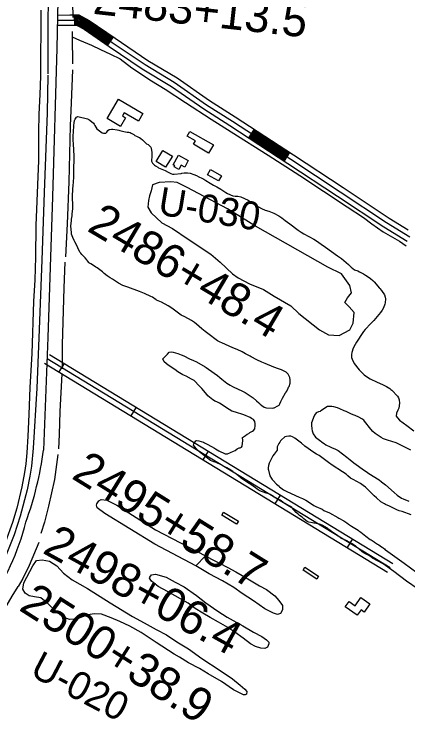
# Model space of a CAD drawing. Extents: x 3361039 to 3398939, y 576572 to 602007.
# Drawn here: x 3387883 to 3389048, y 597245 to 599369 of the extents above; entities that cross this region are included whole.
import ezdxf

# ---------------------------------------------------------------- set-up
doc = ezdxf.new("R2010")
doc.units = 0
for name, color, linetype in [('V-BLDG-OTLN', 7, 'Continuous'), ('V-LEVE-TOET', 7, 'Continuous'), ('V-RIVR-RANG-IDEN', 7, 'Continuous'), ('V-ROAD-CNTR', 7, 'Continuous'), ('V-SITE-VEGE', 7, 'Continuous'), ('V-SURV-IDEN', 7, 'Continuous'), ('V-TOPO-SHOR', 7, 'Continuous')]:
    doc.layers.add(name, color=color, linetype=linetype)

msp = doc.modelspace()

# ---------------------------------------------------------------- linework, layer by layer
at = {"layer": 'V-BLDG-OTLN'}
for points in [[(3388157.8, 599060.2), (3388191.5, 599117.7), (3388263.9, 599075.2), (3388250.4, 599052.1), (3388208.4, 599076.7), (3388203.3, 599067.9), (3388212.5, 599062.5), (3388197.4, 599037)], [(3388403.3, 599022.3), (3388472.6, 598982.4), (3388458.6, 598958), (3388413.4, 598984.1), (3388419.3, 598994.3), (3388395.2, 599008.2)], [(3388303.4, 598932.8), (3388323.3, 598966), (3388351.3, 598949.3), (3388331.3, 598916)], [(3388369, 598951.6), (3388398.1, 598935.8), (3388387.7, 598916.6), (3388377.2, 598922.3), (3388370.3, 598909.5), (3388356.8, 598916.8), (3388358.8, 598920.5), (3388353.6, 598923.3)], [(3388487.5, 598875.3), (3388454.9, 598893.9), (3388463.9, 598909.6), (3388496.4, 598891)], [(3388503.1, 597895), (3388546.8, 597868.2), (3388541.3, 597859.2), (3388497.6, 597886.1)], [(3388778.8, 597696.5), (3388738.2, 597722.8), (3388743.9, 597731.5), (3388784.5, 597705.2)], [(3388910, 597642.2), (3388936.5, 597623.4), (3388919.1, 597598.8), (3388910.1, 597605.2), (3388898.9, 597589.4), (3388863.6, 597614.3), (3388874.8, 597630.2), (3388892.6, 597617.6)]]:
    msp.add_lwpolyline(points, close=True, dxfattribs=at)
at = {"layer": 'V-LEVE-TOET'}
msp.add_lwpolyline([(3387961, 599381), (3387960.9, 599186), (3387958.3, 599131.9), (3387955.1, 599072.9), (3387954.5, 599020.1), (3387954.1, 598935.5), (3387947.1, 598743.9), (3387946, 598649.5), (3387943.5, 598582.9), (3387940.2, 598518.3), (3387935.2, 598364.3), (3387929.3, 598263.6), (3387926, 598183.8), (3387922.8, 598119.9), (3387920.2, 598070.7), (3387917.5, 598037.3), (3387913.4, 598011.7), (3387905.2, 597969.3), (3387890.2, 597906.8), (3387877.1, 597864.4), (3387856.8, 597806.9), (3387832.8, 597736)], dxfattribs=at)
at = {"layer": 'V-ROAD-CNTR'}
for p, q in [((3388060.7, 599367), (3388060.8, 599337)), ((3388175.8, 599301.9), (3388158.7, 599277.3)), ((3388593.5, 599028.3), (3388577.2, 599003.2)), ((3388698.3, 598960.1), (3388681.9, 598934.9)), ((3388030.3, 598335.3), (3388014.7, 598309.7)), ((3388243.8, 598205.3), (3388228.2, 598179.7)), ((3388457.3, 598075.3), (3388441.7, 598049.6)), ((3388670.8, 597945.2), (3388655.2, 597919.6)), ((3388884.4, 597815.2), (3388868.8, 597789.6))]:
    msp.add_line(p, q, dxfattribs=at)
for points in [[(3388002.6, 600077), (3388011.1, 599723.4), (3388012.2, 599409.4), (3388008.8, 599268.7), (3387995.6, 598827.9), (3387982.2, 598411.4), (3387969.5, 598078.5)], [(3388010.5, 599366.3), (3388047.1, 599366.9), (3388073.9, 599367), (3388105.1, 599350.9), (3388181.3, 599298.1), (3388278.2, 599232.5), (3388364.9, 599180.7), (3388460.7, 599113.4), (3388537.2, 599065), (3388710, 598952.4), (3388856.9, 598855.7), (3388993.9, 598765.2), (3389049.6, 598731.1)], [(3388060.7, 599364), (3388073.2, 599364), (3388103.5, 599348.4), (3388174.1, 599299.4)], [(3388010.8, 599351.3), (3388047.3, 599351.9), (3388070.3, 599352), (3388097.3, 599338.1), (3388172.8, 599285.7), (3388270.2, 599219.8), (3388356.7, 599168.1), (3388452.3, 599101), (3388529.1, 599052.4), (3388701.8, 598939.9), (3388848.6, 598843.2), (3388985.9, 598752.5), (3389055, 598710.2)], [(3388060.7, 599361), (3388072.5, 599361), (3388102, 599345.8), (3388172.3, 599297)], [(3388060.7, 599358), (3388071.8, 599358), (3388100.4, 599343.2), (3388170.6, 599294.5)], [(3388060.8, 599355), (3388071, 599355), (3388098.9, 599340.6), (3388168.9, 599292)], [(3388060.8, 599352), (3388070.3, 599352), (3388097.3, 599338.1), (3388167.2, 599289.6)], [(3388060.8, 599349), (3388069.6, 599349), (3388095.8, 599335.5), (3388165.5, 599287.1)], [(3388060.8, 599346), (3388068.9, 599346), (3388094.2, 599332.9), (3388163.8, 599284.6)], [(3388060.8, 599343), (3388068.1, 599343), (3388092.7, 599330.3), (3388162.1, 599282.2)], [(3388011, 599336.3), (3388047.4, 599336.9), (3388066.7, 599337), (3388089.6, 599325.2), (3388164.4, 599273.3), (3388262.1, 599207.1), (3388348.5, 599155.5), (3388444, 599088.5), (3388521, 599039.8), (3388693.6, 598927.3), (3388840.3, 598830.7), (3388977.8, 598739.9), (3389047.2, 598697.4)], [(3388060.8, 599340), (3388067.4, 599340), (3388091.1, 599327.7), (3388160.4, 599279.7)], [(3388591.9, 599025.8), (3388696.6, 598957.6)], [(3388578.8, 599005.7), (3388683.5, 598937.5)], [(3388580.4, 599008.2), (3388685.2, 598940)], [(3388582.1, 599010.7), (3388686.8, 598942.5)], [(3388583.7, 599013.2), (3388688.4, 598945)], [(3388585.3, 599015.7), (3388690.1, 598947.5)], [(3388587, 599018.2), (3388691.7, 598950)], [(3388588.6, 599020.8), (3388693.4, 598952.5)], [(3388590.3, 599023.3), (3388695, 598955.1)], [(3388996.1, 597729.6), (3387979.8, 598348.5)], [(3387987.6, 598361.3), (3389003.9, 597742.4)], [(3387972, 598335.7), (3388988.3, 597716.8)]]:
    msp.add_lwpolyline(points, dxfattribs=at)
for centre, radius, start, end in [((3386945.3, 598216), 1033.4, 340.1712, 352.3547), ((3387221.3, 598038.3), 717.3, 324.1437, 346.0538)]:
    msp.add_arc(centre, radius, start, end, dxfattribs=at)
at = {"layer": 'V-SITE-VEGE'}
for points in [[(3388060.2, 598953.6), (3388059.4, 598962.4), (3388059.4, 598968.4), (3388057.8, 598983.2), (3388057, 598996.9), (3388056.9, 599010.2), (3388057.9, 599020.3), (3388059.7, 599039.6), (3388059.9, 599047.4), (3388061, 599054.7), (3388062.8, 599058.6), (3388064.8, 599061.7), (3388067.2, 599064), (3388071.6, 599066.1), (3388100.2, 599058.9), (3388103.6, 599057.1), (3388107, 599055.1), (3388117.6, 599046.8), (3388119.7, 599043.2), (3388121.3, 599039.8), (3388127.6, 599029.9), (3388131, 599027.1), (3388143.2, 599018), (3388147.4, 599016.7), (3388154.1, 599017.3), (3388156.7, 599019.4), (3388160.1, 599025.1)], [(3388160.1, 599025.1), (3388164.2, 599027.4), (3388170.7, 599028.5), (3388174.4, 599028.5), (3388187.4, 599026.7), (3388192.6, 599025.5), (3388195.7, 599024.9), (3388206.9, 599022.1), (3388212.1, 599020.6), (3388217, 599019.8), (3388222.2, 599019.8), (3388225.8, 599018.5), (3388229, 599016.7), (3388237, 599012.6), (3388240.4, 599010.5), (3388245.4, 599008), (3388250.8, 599005.4), (3388254.2, 599003.6), (3388257.4, 599001), (3388262.3, 598997.1), (3388270.6, 598988.8), (3388274.3, 598985.7), (3388279.5, 598982.9), (3388283.9, 598979.8), (3388287.1, 598975.1), (3388288.1, 598971.4), (3388290, 598960.8), (3388290, 598946), (3388289.5, 598938.2), (3388289.5, 598934), (3388290.9, 598929.6), (3388292.2, 598927.8), (3388297.9, 598922.1), (3388300.8, 598920), (3388308.6, 598915.9), (3388310.4, 598914.6), (3388314.8, 598912.5), (3388319.8, 598910.7), (3388329.4, 598906.1), (3388338.5, 598901.2), (3388346.8, 598897), (3388352, 598896), (3388356.5, 598895.8), (3388377, 598897.7), (3388379.6, 598898.2), (3388385.8, 598899), (3388396.2, 598899), (3388404.3, 598898), (3388414.4, 598894.9), (3388422.5, 598891.8), (3388429.5, 598888), (3388438.4, 598883.6), (3388442.3, 598881.8), (3388444.1, 598880.5), (3388450.1, 598877.1), (3388463.4, 598869.1), (3388473.3, 598863.4), (3388482.9, 598857.7), (3388494.9, 598851.3), (3388510, 598841.2), (3388514.4, 598838.6), (3388530.5, 598831.1), (3388537.6, 598830.1), (3388545.6, 598829.9), (3388554.5, 598828.6), (3388575.3, 598818.8), (3388599, 598802.5), (3388614.9, 598794), (3388626.1, 598789.3), (3388637, 598785.7), (3388652.1, 598779.8), (3388666.4, 598772.3), (3388675.5, 598766.1), (3388684.9, 598758.8), (3388699, 598748.2), (3388724.2, 598730.1), (3388733.1, 598723.4), (3388740.6, 598719), (3388770.1, 598702.7), (3388777.9, 598697.8), (3388792.2, 598688.2), (3388804.7, 598679.7), (3388840.4, 598653.6), (3388851.9, 598645.3), (3388873.2, 598628.5), (3388875.3, 598626.4), (3388878.2, 598623), (3388881.3, 598619.9), (3388891.2, 598612.4), (3388901.1, 598608.8), (3388906, 598606.7), (3388911.8, 598603.1), (3388917, 598600.3), (3388923.8, 598596.4), (3388928.4, 598593.5), (3388937.8, 598586.6), (3388944.6, 598580.9), (3388949, 598576.7), (3388960, 598564.3), (3388964.2, 598559.4), (3388966.2, 598556.5)], [(3388672.9, 598222.1), (3388677, 598231.7), (3388686.3, 598247.9), (3388687.6, 598249.4), (3388689.9, 598252.8), (3388694.6, 598261.7), (3388695.6, 598264.3), (3388696.9, 598266.6), (3388700.2, 598277), (3388700.5, 598281.7), (3388700.5, 598286.1), (3388699.4, 598292.9), (3388695, 598301.2), (3388694.2, 598303.3), (3388691.6, 598306.6), (3388688.4, 598309.2), (3388674.4, 598316.2), (3388666, 598319.5), (3388651.5, 598324.4), (3388625.7, 598334.7), (3388616.1, 598339.1), (3388601.8, 598345.8), (3388584.8, 598354.1), (3388581.5, 598356.2), (3388567.9, 598363.9), (3388558, 598369.1), (3388542.7, 598376.6), (3388530.7, 598381.5), (3388497.4, 598396.4), (3388492.7, 598398.2), (3388484.4, 598402.1), (3388456, 598424.1), (3388448.4, 598429.3), (3388438.3, 598437.6), (3388422.9, 598451.6), (3388416.4, 598456), (3388407.5, 598462.2), (3388388, 598472.8), (3388377.3, 598478.4), (3388353.9, 598495.3), (3388349.9, 598498.4), (3388338.7, 598505.9), (3388318.7, 598516.2), (3388308.8, 598520.1), (3388304.4, 598522.1), (3388302.8, 598523.4), (3388292.7, 598530.9), (3388287.7, 598533.5), (3388268.2, 598542.3), (3388253.9, 598548.5), (3388219, 598560.8), (3388204.7, 598566), (3388191.7, 598572.4), (3388173.7, 598584.6), (3388166.9, 598588.5), (3388158.3, 598594.2), (3388149.5, 598601.4), (3388143.8, 598606.3), (3388140.1, 598609.7), (3388128.6, 598617.7), (3388124.7, 598620.3), (3388120.8, 598622.6), (3388109.9, 598629.6), (3388106, 598631.9), (3388104.4, 598633.2), (3388098.7, 598640.2), (3388097.6, 598642.1), (3388092.7, 598647.8), (3388083, 598657.3), (3388079.9, 598661.2), (3388077.5, 598664.9), (3388070.7, 598677.8), (3388068.6, 598684.1), (3388062.4, 598695.2), (3388059.8, 598698.8), (3388055.8, 598707.7), (3388052.7, 598718.3), (3388052.4, 598721.7), (3388051.1, 598733.1), (3388050.8, 598742), (3388052, 598758.6), (3388052.5, 598762.5), (3388054.1, 598772.1), (3388054.8, 598777.6), (3388055.8, 598792.7), (3388056, 598802.5), (3388055.8, 598805.7), (3388055.2, 598824.1), (3388054.9, 598829.8), (3388055.2, 598835.8), (3388055.9, 598845.2), (3388056.7, 598851.7), (3388057.4, 598861), (3388057.9, 598873.2), (3388059.2, 598886.5), (3388059.1, 598892.2), (3388059.6, 598900.8), (3388059.6, 598920.5), (3388059.8, 598931.2), (3388060.5, 598947.3), (3388060.2, 598953.6)], [(3388966.2, 598556.5), (3388970.7, 598551.3), (3388979.3, 598538.1), (3388981.9, 598531.1), (3388982.2, 598526.1), (3388981.2, 598514.2), (3388980.4, 598510.8), (3388976.8, 598500.1), (3388972.4, 598492.8), (3388967.5, 598485.6), (3388948.4, 598462.6), (3388939, 598453), (3388922.2, 598436), (3388917, 598429.3), (3388910, 598418.1), (3388902.5, 598406.6), (3388897.1, 598398.5), (3388892.7, 598391), (3388887.3, 598379.8), (3388882.7, 598367), (3388881.4, 598361.3), (3388881.9, 598353), (3388883.8, 598347.5), (3388890, 598335.3), (3388904.9, 598316.2), (3388919.3, 598301.1), (3388926.3, 598296), (3388937.5, 598289), (3388957.5, 598279.2), (3388973.4, 598272.5), (3388985.4, 598267), (3388995.5, 598260.6), (3388998.4, 598258), (3389001.3, 598255.7), (3389017.7, 598238.3), (3389021.1, 598232.8), (3389022.9, 598226.9), (3389024.3, 598217.5), (3389021.7, 598202.4), (3389018.9, 598196.2), (3389014.7, 598187.9), (3389014.5, 598179.3), (3389017.9, 598174.1), (3389024.2, 598166.8), (3389046.3, 598151.3), (3389066.6, 598135)], [(3388414.2, 598093.1), (3388414.9, 598097), (3388421.1, 598105.9), (3388423.7, 598106.7), (3388429.2, 598106.2), (3388443.8, 598101.5), (3388446.4, 598100.2), (3388456, 598095.1), (3388475.8, 598084), (3388478.6, 598082.2), (3388489.3, 598076), (3388507.5, 598067.7), (3388514.8, 598067.5), (3388532.7, 598074.8), (3388537.1, 598077.7), (3388542.8, 598082.1), (3388549.1, 598084.7), (3388551.9, 598085.5), (3388556.3, 598087.1), (3388558.2, 598090), (3388559.7, 598107.1), (3388559.1, 598115.7), (3388567.4, 598122), (3388572.3, 598125.1), (3388577.5, 598128), (3388580.6, 598130.1), (3388588.7, 598134.5), (3388591.5, 598136.8), (3388595.2, 598141), (3388596.7, 598150.9), (3388596.7, 598156.1), (3388595.6, 598162.9), (3388591.4, 598169.3), (3388586, 598172.4), (3388581.8, 598175), (3388562.5, 598183), (3388538.3, 598190.5), (3388527.1, 598194.1), (3388511.5, 598203.6), (3388505, 598208.6), (3388491.2, 598217.1), (3388483.4, 598221), (3388477.4, 598223.3), (3388473.2, 598225.9), (3388471.4, 598227.2), (3388456, 598239.3), (3388454.5, 598241.7), (3388438.6, 598260.8), (3388436.2, 598262.9), (3388430, 598269.9), (3388418.2, 598282.3), (3388415.9, 598284.2), (3388408.3, 598288.6), (3388392.2, 598297.1), (3388387, 598299.7), (3388382.3, 598301.7), (3388367.5, 598309.7), (3388358.1, 598317), (3388338.8, 598329.9), (3388327.1, 598339.8), (3388323.1, 598349.1), (3388328.8, 598354.8), (3388332.2, 598357.7), (3388336.4, 598362.4), (3388342.1, 598368.4), (3388348.8, 598369.2), (3388353.7, 598368.7), (3388367.3, 598364.6), (3388377.7, 598360.7), (3388385, 598357.4), (3388402.4, 598348.3), (3388414.1, 598343.4), (3388422.7, 598339.5), (3388448.2, 598325.3), (3388451.6, 598323), (3388458.1, 598317.8), (3388484.7, 598298.9), (3388491.5, 598293.8), (3388497.7, 598288.6), (3388512.6, 598276.7), (3388522.7, 598270.2), (3388529.5, 598266.3), (3388547.7, 598258.3), (3388555.3, 598254.7), (3388567.3, 598248.8), (3388587.6, 598235.1), (3388590.2, 598232.7), (3388600.6, 598223.9), (3388607.4, 598218), (3388611, 598214.4), (3388616, 598210.5), (3388623.5, 598205.6), (3388626.4, 598204.5), (3388630, 598203.5), (3388646.7, 598202.5), (3388651.1, 598203.3), (3388653.2, 598203.8), (3388664.1, 598209.3), (3388667.4, 598211.7), (3388669.2, 598215.3), (3388672.9, 598222.1)], [(3388952.3, 598127.9), (3388945.5, 598133.8), (3388939.3, 598140.8), (3388920.5, 598164.2), (3388918.1, 598166.8), (3388912.4, 598171.2), (3388903.5, 598176.1), (3388893.1, 598180.7), (3388886.6, 598183.3), (3388879.9, 598186.1), (3388866.3, 598192.3), (3388860.1, 598194.9), (3388847.6, 598200.3), (3388840, 598203.4), (3388829.4, 598206.5), (3388823.9, 598207.8), (3388810.9, 598207.2), (3388790.9, 598194.7), (3388789.1, 598193.1), (3388783.7, 598191.8), (3388777.2, 598188.7), (3388771.8, 598181.9), (3388769.7, 598175.4), (3388768.1, 598172), (3388763.8, 598159.5), (3388763, 598152), (3388764.4, 598141.3), (3388765.4, 598135.3), (3388768.6, 598126.8), (3388774.8, 598116.9), (3388779.3, 598113.3), (3388791.2, 598104.5), (3388793.3, 598102.7), (3388800.6, 598097.5), (3388806.1, 598094.4), (3388819.1, 598087.7), (3388823, 598085.9), (3388834.5, 598081), (3388842.3, 598076.8), (3388867.8, 598057.7), (3388877.7, 598049.1), (3388888.4, 598041.1), (3388920.4, 598017.8), (3388925.1, 598014.7), (3388933.2, 598008.8), (3388963.4, 597990.2), (3388970.7, 597984.7), (3388982.4, 597975.4), (3389008, 597953.1), (3389017.3, 597945.4), (3389030.4, 597936.3), (3389034.5, 597934), (3389051.7, 597927.3)], [(3388968.8, 597925.5), (3388955.5, 597936.6), (3388948.7, 597943.1), (3388938.1, 597954), (3388922.9, 597969), (3388916.9, 597973.4), (3388908.3, 597979.1), (3388886.7, 597991), (3388879.4, 597995.6), (3388871.4, 598001.8), (3388866.1, 598006.7), (3388855.5, 598014.2), (3388825, 598033.9), (3388813.3, 598041.7), (3388785.7, 598062.1), (3388778.1, 598066.8), (3388769.8, 598071.4), (3388744, 598090), (3388734.1, 598098.6), (3388714, 598113.3), (3388707, 598117.2), (3388702.3, 598119.3), (3388699.7, 598120), (3388696.3, 598119.3), (3388689.3, 598118.5), (3388684.6, 598117.4), (3388673.5, 598108), (3388671.7, 598105.9), (3388669.1, 598102.3), (3388666.5, 598098.4), (3388662.1, 598087.7), (3388661.9, 598083.8), (3388661.4, 598078.6), (3388655.7, 598070), (3388653.1, 598066.4), (3388649, 598061.1), (3388642, 598047.6), (3388638.4, 598039.5), (3388636, 598033), (3388635.3, 598025.7), (3388635, 598021.6), (3388635.6, 598019), (3388639.8, 598002.6), (3388644.5, 597994.1), (3388647.1, 597991), (3388650, 597987.9), (3388659.6, 597978), (3388667.2, 597971.5), (3388669, 597969.5), (3388680.7, 597960.9), (3388690.4, 597956), (3388727.3, 597939.5), (3388736.7, 597934.9), (3388746.1, 597929.9), (3388766.4, 597917.8), (3388770.5, 597914.7), (3388774.2, 597912.6), (3388776.5, 597911.6), (3388794.5, 597903.1), (3388800.2, 597900), (3388816.9, 597892.2), (3388841.4, 597878.5), (3388844.7, 597876.7), (3388858.8, 597868.7), (3388867.7, 597863.5), (3388873.4, 597859.4), (3388882.2, 597853.5), (3388901.5, 597841), (3388903.9, 597839.2), (3388909.8, 597835.6), (3388919, 597827.8), (3388924.7, 597823.7), (3388937.2, 597814.1), (3388940.1, 597812.6), (3388942.9, 597810.8), (3388948.9, 597806.6), (3388950.5, 597805.3), (3388959.3, 597799.6), (3388962.5, 597797.6), (3388966.6, 597794.7), (3388970.5, 597792.4), (3388972.4, 597791.1), (3388975.5, 597789.3), (3388977.1, 597788), (3388979.7, 597786.2), (3388982, 597782.7), (3388982.5, 597783), (3389038, 597743.9), (3389075.8, 597715.8)], [(3389057.2, 598078.1), (3389046, 598084.5), (3389014, 598099.5), (3388988.5, 598108), (3388976.5, 598112.1), (3388969.5, 598115.5), (3388952.3, 598127.9)], [(3389079.4, 597666.7), (3389044.6, 597690.6), (3389007.2, 597719.2), (3388975.8, 597741.6), (3388944.1, 597758.6), (3388941.3, 597761.4), (3388936.3, 597764.5), (3388932.4, 597767.1), (3388928.8, 597768.4), (3388921, 597772.2), (3388916.8, 597774.8), (3388912.6, 597777.9), (3388905.6, 597784.1), (3388904, 597785.7), (3388900.4, 597788.3), (3388893.6, 597794.5), (3388890.2, 597797.3), (3388884, 597801.2), (3388871, 597808.2), (3388868.9, 597809.5), (3388861.3, 597812.8), (3388850.4, 597818), (3388848, 597819.3), (3388841, 597824.2), (3388822.8, 597837.7), (3388815, 597843.6), (3388810.5, 597847.2), (3388794.9, 597856.3), (3388787.4, 597858.6), (3388777.7, 597861.2), (3388775.4, 597861.7), (3388770.7, 597862.5), (3388766.3, 597863), (3388755.6, 597865.3), (3388750.9, 597867.3), (3388740.8, 597874.8), (3388735.6, 597879.5), (3388727.5, 597885.2), (3388725.7, 597887), (3388723.6, 597888.5), (3388718.1, 597894), (3388705.3, 597908.2), (3388701.4, 597911.1), (3388699.1, 597912.6), (3388678.5, 597924.5), (3388670.7, 597929.7), (3388664.7, 597933.6), (3388651.2, 597941.3), (3388641.3, 597947.3), (3388636.6, 597949.3), (3388628.8, 597951.1), (3388618.4, 597955), (3388615.2, 597956), (3388608.2, 597959.1), (3388602, 597962.7), (3388597.8, 597966.4), (3388584, 597976.5), (3388578.8, 597979.3), (3388573.8, 597982.4), (3388556.4, 597994.3), (3388553.8, 597996.6), (3388549.1, 598000), (3388542.3, 598005.7), (3388533.7, 598011.9), (3388530.1, 598014.8), (3388524.1, 598018.6), (3388512.4, 598025.9), (3388506.6, 598029), (3388497.5, 598034.1), (3388480.6, 598041.4), (3388474.4, 598043.9), (3388464.5, 598047.8), (3388451.2, 598057.4), (3388448.6, 598059.7), (3388441.5, 598065.4), (3388433.7, 598071.1), (3388426.2, 598076.8), (3388418.1, 598088.2), (3388414.2, 598093.1)], [(3389058.6, 597886.8), (3389031.5, 597896.3), (3389023.5, 597898.9), (3389015.9, 597901.5), (3388994.3, 597912), (3388982.9, 597917.5), (3388979.5, 597919.5), (3388968.8, 597925.5)]]:
    msp.add_lwpolyline(points, dxfattribs=at)
for points in [[(3388514.3, 598792.9), (3388395, 598856.2), (3388365.8, 598870.8), (3388346.3, 598873.3), (3388312.2, 598870.8), (3388292.8, 598863.5), (3388287.9, 598846.5), (3388283, 598831.8), (3388280.6, 598817.2), (3388278.2, 598797.7), (3388287.9, 598780.7), (3388319.6, 598751.4), (3388351.2, 598734.4), (3388397.5, 598702.7), (3388465.6, 598658.8), (3388492.4, 598634.5), (3388528.9, 598600.4), (3388546, 598588.2), (3388580.1, 598571.1), (3388621.4, 598554.1), (3388653.1, 598534.6), (3388701.8, 598505.3), (3388726.1, 598483.4), (3388787, 598434.7), (3388813.8, 598420.1), (3388845.4, 598417.6), (3388877.1, 598434.7), (3388886.8, 598454.2), (3388889.3, 598485.9), (3388874.6, 598502.9), (3388862.5, 598515.1), (3388869.8, 598529.7), (3388881.9, 598544.3), (3388877.1, 598566.3), (3388852.7, 598600.4), (3388811.3, 598619.9), (3388597.1, 598741.7)], [(3388449.4, 597764.9), (3388420.7, 597735.4), (3388299.7, 597799.4), (3388151.3, 597890.2), (3388128.6, 597907.9), (3388126.5, 597915.5), (3388127.2, 597919.6), (3388133.3, 597928.5), (3388140.2, 597932), (3388156.6, 597930), (3388186.9, 597915), (3388301, 597842.7)], [(3388562.1, 597353.2), (3388532.2, 597368.9), (3388496.9, 597392.7), (3388457.7, 597415.5), (3388431.2, 597431.6), (3388399.4, 597448.7), (3388372.4, 597465.3), (3388356.7, 597474.4), (3388302.8, 597509.1), (3388259.1, 597538.2), (3388225.3, 597556.6), (3388195.4, 597571.3), (3388170, 597581.6), (3388141.7, 597592.4), (3388120.2, 597593.6), (3388100.3, 597590.9), (3388085.4, 597584.8), (3388067.5, 597577.8), (3388046.1, 597577), (3388027.5, 597584), (3388006.9, 597600.3), (3387982.2, 597624.2), (3387961.6, 597641), (3387942.6, 597644.1), (3387926.5, 597647.3), (3387914.7, 597654.4), (3387908.2, 597666.5), (3387911.4, 597685.5), (3387937.9, 597735.9), (3387948.9, 597751.2), (3387965.4, 597753.8), (3387986.8, 597749.3), (3388008.4, 597735.9), (3388029.1, 597714.4), (3388054.7, 597694.3), (3388099.8, 597668.2), (3388167, 597625.8), (3388233.1, 597585.4), (3388267.4, 597566.5), (3388303.2, 597547), (3388334.1, 597531.4), (3388364.5, 597510.4), (3388399.3, 597489.5), (3388438.6, 597460.9), (3388492.6, 597425.7), (3388528.9, 597400.9), (3388552.5, 597382.8), (3388566.3, 597370.3), (3388571.7, 597363.1), (3388570.8, 597355.8), (3388567, 597353.3)], [(3388420.7, 597735.4), (3388449.4, 597764.9), (3388467.5, 597755.9), (3388490.6, 597743.1), (3388515.1, 597730.3), (3388539.1, 597717.6), (3388557.7, 597707.1), (3388584.6, 597691.4), (3388609.2, 597676.2), (3388629.7, 597665.8), (3388654.3, 597647.2), (3388666.2, 597633.3), (3388677.1, 597618.3), (3388677.2, 597605.2), (3388671.1, 597594.9), (3388662.8, 597591.9), (3388651.1, 597595.1), (3388625.2, 597608.4), (3388591.8, 597631.7), (3388557.9, 597653.6), (3388533.4, 597671.8), (3388499.6, 597690.8), (3388460.4, 597711.6)], [(3388637.3, 597505), (3388632.6, 597494.7), (3388625.4, 597490.7), (3388613.2, 597492), (3388597.1, 597496.7), (3388582.9, 597505.2), (3388561.2, 597521.4), (3388536.7, 597539.6), (3388515.6, 597553.4), (3388488.1, 597568.6), (3388463.6, 597582.3), (3388441.1, 597595.1), (3388418.5, 597609.4), (3388397.9, 597624.7), (3388336.6, 597659.3), (3388308.7, 597674.5), (3388289.6, 597689.8), (3388283.6, 597698.9), (3388284, 597702.3), (3388289.8, 597708.7), (3388301.4, 597710.8), (3388332.6, 597702.5), (3388359.1, 597687.8), (3388386.5, 597673.1), (3388422.4, 597647.4), (3388450.4, 597626.4), (3388486.2, 597601.1), (3388513.2, 597584), (3388560.2, 597558.4), (3388591.1, 597539.4), (3388616.1, 597526.6), (3388630.3, 597516.6), (3388637.2, 597509.9)]]:
    msp.add_lwpolyline(points, close=True, dxfattribs=at)
at = {"layer": 'V-TOPO-SHOR'}
for points in [[(3387975, 600203.5), (3387974.7, 600190), (3387975.1, 600059.2), (3387979.8, 599879.2), (3387980.1, 599766.6), (3387983.4, 599586.6), (3387983.2, 599451.8), (3387982.3, 599302.8), (3387982.7, 599192.2)], [(3388042.4, 600106.2), (3388044.1, 600019.7), (3388047.4, 599837.1), (3388051.4, 599687), (3388053.4, 599494), (3388056.6, 599359.1)], [(3388054.6, 599317.5), (3388054.8, 599302.3), (3388055.7, 599222.1)], [(3388054.8, 599302.3), (3388076.3, 599292.7), (3388111.6, 599277.6), (3388138.6, 599264.5), (3388167.7, 599250.8), (3388196.2, 599237), (3388230.8, 599210.2), (3388289.1, 599171.6), (3388330, 599146.9), (3388390.3, 599107.6), (3388465.9, 599058.1), (3388525.5, 599020.9), (3388635, 598952.1), (3388728.6, 598891.5), (3388869.4, 598799.2), (3388917.9, 598766.9), (3388942.2, 598748.3), (3388976.1, 598724.9), (3389024, 598696.7), (3389044.1, 598683.6)], [(3388055.7, 599204.8), (3388051.2, 599107.2), (3388047.9, 599038.7), (3388044.3, 598872.7), (3388039.9, 598748.1), (3388034.7, 598651.2)], [(3387982.7, 599188.2), (3387980.4, 599076.9), (3387971, 598840.9), (3387964.3, 598641.3), (3387955.6, 598410.7), (3387949.3, 598261.7), (3387939.1, 598084.4), (3387933.9, 598030.4), (3387928.6, 598000.8), (3387920.6, 597960.3), (3387900.7, 597882.7), (3387882, 597827.3), (3387857.2, 597763.2), (3387841.8, 597728.1), (3387826.4, 597703.1)], [(3388032.7, 598635.3), (3388030.1, 598558.5), (3388024.5, 598390.4), (3388024.7, 598319.1)], [(3388023.4, 598304.6), (3388018.2, 598193.2), (3388015.6, 598124.7), (3388013.7, 598082.5)], [(3388011.7, 598065.2), (3388001.6, 597991.8), (3387983.8, 597912.2), (3387972.2, 597865.1), (3387961.9, 597831.2)], [(3387955.1, 597804.8), (3387927, 597737), (3387907.7, 597698.2), (3387894.7, 597674.6)], [(3387560.7, 597137.1), (3387694.1, 597345), (3387814.7, 597540.5), (3387876.9, 597645.8), (3387894.7, 597674.6)]]:
    msp.add_lwpolyline(points, dxfattribs=at)

# ---------------------------------------------------------------- texts
at = {"layer": 'V-RIVR-RANG-IDEN'}
for s, rotation, p in [('U-030', 350.6773, (3388305.7, 598776.6)), ('U-020', 332.3593, (3387925.4, 597412.8))]:
    msp.add_text(s, height=83, rotation=rotation, dxfattribs=at).set_placement(p)
at = {"layer": 'V-SURV-IDEN'}
for s, rotation, p in [('2483+13.5', 353.6241, (3388113.7, 599370.7)), ('2486+48.4', 329.3346, (3388095.2, 598729.3)), ('2495+58.7', 328.0826, (3388049.3, 597996.4)), ('2498+06.4', 331.133, (3387963.2, 597775.3)), ('2500+38.9', 327.485, (3387893.2, 597606.4))]:
    msp.add_text(s, height=100, rotation=rotation, dxfattribs=at).set_placement(p)

doc.saveas('drawing.dxf')
